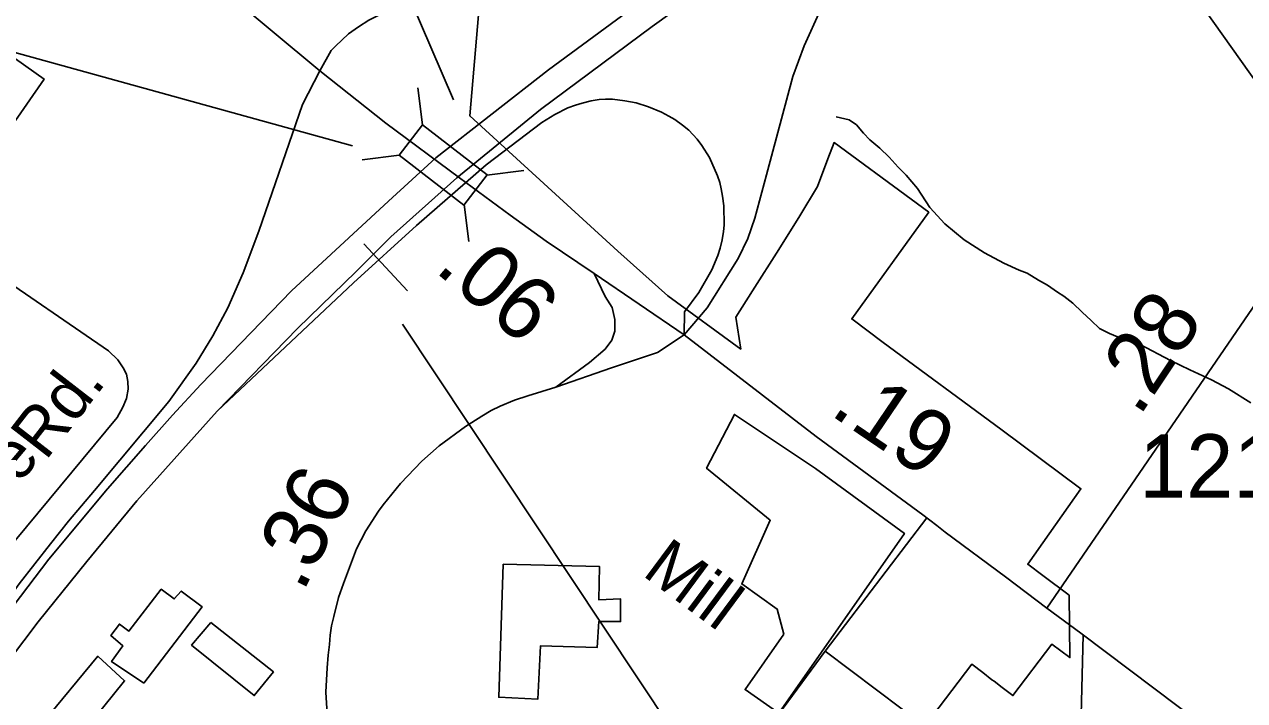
# Model space of a CAD drawing. Extents: x 2082433 to 2279600, y 546599 to 755198.
# Drawn here: x 2136223 to 2138630, y 591331 to 592665 of the extents above; entities that cross this region are included whole.
import ezdxf

# ---------------------------------------------------------------- set-up
doc = ezdxf.new("R2010")
doc.units = 0
for name, color, linetype in [('Exist Boundary Political City Limit New', 7, 'Continuous'), ('Exist Boundary Political City Limit New Hole', 7, 'Continuous'), ('Exist Cultural Manufacturing Building Footprint', 7, 'Continuous'), ('Exist Hydrographic Misc Water Feature', 7, 'Continuous'), ('Exist Road Non-System Type 51', 7, 'Continuous'), ('Exist Road Non-System Type 51 Label', 7, 'Continuous'), ('Exist Road Primary Interstate Divided Center Attributed', 7, 'Continuous'), ('Exist Road Primary Interstate Mileage Hundredths English Label', 7, 'Continuous'), ('Exist Road Primary Interstate Ramp 1 Lane Attributed', 7, 'Continuous'), ('Exist Road Primary Interstate Structure Ovrhead Sign CELL', 7, 'Continuous'), ('Exist Road Primary NC Attributed', 7, 'Continuous'), ('Exist Road Primary NC Service Mileage Hundredths English Label', 7, 'Continuous'), ('Exist Road Primary NC Structure Standard Bridge CELL', 7, 'Continuous'), ('Exist Road Primary NC Structure Standard Bridge Number Label', 7, 'Continuous'), ('Exist Road Primary NC UnDivided 4 Lane Attributed', 7, 'Continuous'), ('Exist Road Secondary Mileage Hundredths English Label', 7, 'Continuous'), ('Exist Road Secondary Type 51 Attributed', 7, 'Continuous'), ('Exist Road Secondary Type 51 Number Label', 7, 'Continuous'), ('Map Preparation Boundary City Limit Buffer Line', 7, 'Continuous')]:
    doc.layers.add(name, color=color, linetype=linetype)

msp = doc.modelspace()

# ---------------------------------------------------------------- linework, layer by layer
at = {"layer": 'Exist Boundary Political City Limit New'}
for points in [[(2137916.5, 592038), (2137855, 592084.1), (2138006.8, 592294.8), (2137972, 592320.4), (2137820, 592432.1), (2137807.8, 592399.7), (2137787.5, 592345.5), (2137752.5, 592287.9), (2137710.8, 592221.4), (2137658.8, 592139.4), (2137626, 592087.9), (2137635.8, 592024.7), (2137492.2, 592129.8), (2137393.2, 592217.9), (2137101.2, 592484.8), (2137137.5, 592906.7)], [(2138000.2, 591282.9), (2138091.5, 591403.2), (2138113.2, 591386.6), (2138131.5, 591372.6), (2138135.5, 591369.6), (2138151.8, 591357.2), (2138172.8, 591341.2), (2138249.5, 591442.6), (2138285.2, 591416.1), (2138283.8, 591539.1), (2138231.8, 591578.1), (2138202, 591600.4), (2138244.2, 591660.2), (2138307, 591749.3), (2138148.8, 591867), (2137916.5, 592038)]]:
    msp.add_lwpolyline(points, dxfattribs=at)
at = {"layer": 'Exist Boundary Political City Limit New Hole'}
msp.add_lwpolyline([(2137783.2, 591789.5), (2137623.5, 591895.8), (2137568.4, 591789.8), (2137694.1, 591687.2), (2137637.9, 591561.5), (2137707.4, 591511.8), (2137720.6, 591462.2), (2137644.5, 591353), (2137710.7, 591306.7), (2137958.8, 591661.1)], close=True, dxfattribs=at)
at = {"layer": 'Exist Cultural Manufacturing Building Footprint'}
for points in [[(2137166.9, 591600.8), (2137357.4, 591595.6), (2137355.7, 591530.4), (2137398.6, 591532.1), (2137398.6, 591487.4), (2137355.7, 591487.4), (2137352.3, 591435.9), (2137240.7, 591439.3), (2137235.6, 591334.5), (2137158.3, 591338)], [(2136458.1, 591365.5), (2136573.1, 591516.6), (2136531.9, 591547.5), (2136518.1, 591532.1), (2136492.4, 591551), (2136428.9, 591468.5), (2136410, 591482.3), (2136392.9, 591459.9), (2136416.9, 591439.3), (2136394.6, 591408.4)], [(2136590.2, 591485.7), (2136713.8, 591387.8), (2136676, 591341.4), (2136552.5, 591441)], [(2136257.3, 591286.4), (2136367.1, 591418.7), (2136420.3, 591370.6), (2136319.1, 591245.2)]]:
    msp.add_lwpolyline(points, close=True, dxfattribs=at)
at = {"layer": 'Exist Hydrographic Misc Water Feature'}
msp.add_lwpolyline([(2137823.8, 592483), (2137849.6, 592477.1), (2137864.2, 592467.2), (2137878.1, 592450.9), (2137890.2, 592437.3), (2137910.1, 592421.3), (2137928.4, 592403.2), (2137946.2, 592383.4), (2137962.4, 592367.6), (2137984.4, 592341.5), (2138008.8, 592303.8), (2138038.7, 592272.1), (2138076.6, 592240), (2138117, 592214.4), (2138155, 592194.5), (2138184.9, 592180.6), (2138200.9, 592174.6), (2138223.2, 592160.6), (2138241.1, 592150.6), (2138261, 592137.1), (2138273.3, 592129.2), (2138291.3, 592115.1), (2138309.6, 592097.3), (2138327.4, 592081.2), (2138343.4, 592065.4), (2138363.5, 592055.5), (2138387.3, 592045.4), (2138423.6, 592033.8), (2138483.9, 592002), (2138521.6, 591984.1), (2138564.3, 591964.3), (2138598.3, 591946.6), (2138642, 591918.5)], dxfattribs=at)
at = {"layer": 'Exist Road Non-System Type 51'}
for p, q in [((2137802.5, 591428.9), (2138002.9, 591691.8)), ((2138311.7, 591460.9), (2138301.5, 591053.9)), ((2137802.5, 591428.9), (2138301.5, 591053.9))]:
    msp.add_line(p, q, dxfattribs=at)
for points in [[(2136263.3, 592985.9), (2136061.9, 592698.6), (2136261.4, 592557.4), (2136049.5, 592253), (2136146.6, 592186.7), (2136388.3, 592021.5), (2136406.7, 592003.6), (2136417.5, 591987.7), (2136423.9, 591975), (2136426.5, 591961), (2136427.1, 591945.7), (2136423.9, 591927.3), (2136416.9, 591910.1), (2136405.5, 591889.8), (2136091.8, 591512.5)], [(2137802.5, 591428.9), (2137691.7, 591279.1), (2137652.7, 591217), (2137635, 591179.8), (2137629.6, 591151.4), (2137624.3, 591022)]]:
    msp.add_lwpolyline(points, dxfattribs=at)
at = {"layer": 'Exist Road Primary Interstate Divided Center Attributed'}
for points in [[(2138258.4, 593312.4), (2137976.5, 593100.2), (2137876.5, 593029.2), (2137591.8, 592822.6), (2137256.3, 592575.9), (2137034, 592402.3)], [(2137075.5, 592362.5), (2137240.9, 592497.1), (2137461, 592661.1), (2137781.5, 592891.2), (2138021.9, 593062.9), (2138372.3, 593307.1)], [(2137034, 592402.3), (2136941.1, 592316.8), (2136749.5, 592139.6), (2136570.3, 591954.9), (2136514.6, 591894.6), (2136461.2, 591834.7)], [(2136058.4, 591226.9), (2136162.3, 591371.6), (2136249.7, 591486.6), (2136345.7, 591606), (2136444.5, 591725.4), (2136602.6, 591902.1), (2136761.2, 592065.1), (2136876.8, 592177.6), (2136945.6, 592246), (2137075.5, 592362.5)], [(2136461.2, 591834.7), (2136386.5, 591749.2), (2136270.5, 591610.4), (2136061, 591334.6), (2135983.6, 591220.5)]]:
    msp.add_lwpolyline(points, dxfattribs=at)
at = {"layer": 'Exist Road Primary Interstate Mileage Hundredths English Label'}
msp.add_line((2137069.1, 592516.1), (2136639.2, 593515.1), dxfattribs=at)
at = {"layer": 'Exist Road Primary Interstate Ramp 1 Lane Attributed'}
for points in [[(2136805.3, 592573.6), (2136827.7, 592613.5), (2136836, 592622), (2136862.1, 592646.4), (2136882, 592660.7), (2136901.8, 592673.4), (2136937.3, 592691.2), (2136999.6, 592711.8), (2137130.8, 592741.2), (2137246.6, 592765.5), (2137332.1, 592786.4), (2137438.9, 592816.2), (2137521.2, 592844.4), (2137576.6, 592866.2), (2137607.5, 592879.8), (2137664.3, 592909), (2137740.2, 592951.7), (2137902.7, 593068.7), (2138186.2, 593271.2), (2138445.5, 593443.1)], [(2137524.4, 592052.7), (2137569.7, 592106.1), (2137630.5, 592203.1), (2137649.8, 592242.6), (2137663.5, 592282.9), (2137686.9, 592368.4), (2137738.5, 592562.1), (2137760.7, 592622.6), (2137793, 592693.6), (2137834.9, 592779.1), (2137877.7, 592850.1), (2137942.6, 592936.4), (2138000.7, 593006.6), (2138076.5, 593080), (2138132.5, 593122), (2138276.1, 593226.9), (2138555.2, 593438.2)], [(2136805.3, 592573.6), (2136770.9, 592507.3), (2136685.2, 592257.6), (2136654.1, 592175.4), (2136623.6, 592106.3), (2136594.2, 592051.2), (2136561.4, 591997.2), (2136507.7, 591921.1), (2136360.9, 591746.1)], [(2137524.4, 592052.7), (2137524.8, 592098.2), (2137553, 592136.1), (2137578.9, 592180.9), (2137590.8, 592209.2), (2137595.3, 592223.8), (2137599.3, 592240.1), (2137601.9, 592256.5), (2137602.9, 592269), (2137602.2, 592307.5), (2137599.8, 592326.2), (2137597.4, 592340.8), (2137594.6, 592353.2), (2137590.3, 592366.6), (2137573.9, 592402.4), (2137559, 592426.6), (2137549.6, 592439), (2137533.3, 592456.8), (2137521, 592466.6), (2137505.5, 592477.4), (2137494.2, 592484.3), (2137479.7, 592491.9), (2137453.8, 592502.4), (2137429.4, 592510.3), (2137407.3, 592514.3), (2137382.9, 592517.7), (2137369.1, 592517.8), (2137356.6, 592516.9), (2137340.4, 592514.4), (2137323.2, 592509.6), (2137309.5, 592505.7), (2137294.8, 592500.3), (2137269, 592487.6), (2137243.3, 592472), (2137133.8, 592388.4)], [(2137133.8, 592388.4), (2136995.8, 592268.2), (2136871.7, 592155.6), (2136602.6, 591902.1)], [(2137270.8, 591949.7), (2137337.7, 591998.1), (2137368.4, 592024.8), (2137381.3, 592042.5), (2137387.7, 592060.3), (2137387.7, 592082.8), (2137382.1, 592107), (2137368.4, 592128.8), (2137346.9, 592174)], [(2136360.9, 591746.1), (2136309.4, 591685), (2136273.8, 591640.5), (2136212.1, 591561.6), (2136137.6, 591457.9), (2136109, 591414.6), (2136061, 591334.6)]]:
    msp.add_lwpolyline(points, dxfattribs=at)
at = {"layer": 'Exist Road Primary Interstate Structure Ovrhead Sign CELL'}
for p, q in [((2136891.9, 592232.1), (2136978.2, 592139.7)), ((2136968.7, 592074.1), (2138321.2, 590039.2))]:
    msp.add_line(p, q, dxfattribs=at)
at = {"layer": 'Exist Road Primary NC Attributed'}
for points in [[(2137189.3, 591923.9), (2137215.7, 591932.8), (2137270.8, 591949.7), (2137381.1, 591987.8), (2137471.4, 592017.9), (2137524.4, 592052.7)], [(2136824.6, 591231.6), (2136817, 591347.8), (2136820, 591396.2), (2136822.1, 591421.2), (2136824.3, 591442.3), (2136825.6, 591460.3), (2136828.7, 591478.6), (2136832.9, 591497), (2136842.3, 591534.8), (2136852.2, 591562.5), (2136877.9, 591630.6), (2136896.2, 591666), (2136921, 591704.9), (2136930.3, 591717.8), (2136964.7, 591759.8), (2137006.6, 591803.6), (2137041, 591834), (2137093, 591871.8), (2137125.3, 591892.2), (2137143.7, 591903.6), (2137160.9, 591912.2), (2137189.3, 591923.9)], [(2139675.8, 590435.7), (2139656.9, 590450.2), (2139473.4, 590586.3), (2139280.9, 590731.3), (2139159, 590823), (2139059.1, 590898.7), (2138932.6, 590993.9), (2138800.8, 591091.9), (2138655.8, 591200.9), (2138499.1, 591320), (2138307.1, 591464.2), (2138240, 591513.9)]]:
    msp.add_lwpolyline(points, dxfattribs=at)
at = {"layer": 'Exist Road Primary NC Structure Standard Bridge CELL'}
for p, q in [((2136998.7, 592539.8), (2137008, 592466.8)), ((2136889, 592398), (2136961.9, 592407.3)), ((2137135.2, 592368), (2137208.2, 592377.3)), ((2137090.2, 592309.8), (2137099.5, 592236.8))]:
    msp.add_line(p, q, dxfattribs=at)
msp.add_lwpolyline([(2137008, 592466.8), (2137135.4, 592368.2), (2137089.4, 592308.7), (2136961.9, 592407.3)], close=True, dxfattribs=at)
at = {"layer": 'Exist Road Primary NC Structure Standard Bridge Number Label'}
msp.add_line((2136869.8, 592425.8), (2136096, 592639.7), dxfattribs=at)
at = {"layer": 'Exist Road Primary NC UnDivided 4 Lane Attributed'}
for points in [[(2136805.3, 592573.6), (2136613.6, 592734.1)], [(2137080.7, 592362.4), (2136935.5, 592470.6), (2136805.3, 592573.6)], [(2137346.9, 592174), (2137251.7, 592237.7), (2137180.6, 592288.8), (2137080.7, 592362.4)], [(2137524.4, 592052.7), (2137346.9, 592174)], [(2138240, 591513.9), (2138158.1, 591575.5), (2138039.4, 591663.7), (2138022.5, 591677), (2137995.4, 591697.5), (2137784.9, 591852.2), (2137524.4, 592052.7)]]:
    msp.add_lwpolyline(points, dxfattribs=at)
at = {"layer": 'Exist Road Secondary Type 51 Attributed'}
for points in [[(2138280.9, 593080), (2138549.5, 592696.8), (2138804.8, 592337.8)], [(2138804.8, 592337.8), (2138240, 591513.9)]]:
    msp.add_lwpolyline(points, dxfattribs=at)
at = {"layer": 'Map Preparation Boundary City Limit Buffer Line'}
for points in [[(2137916.5, 592038), (2137855, 592084.1), (2138006.8, 592294.8), (2137972, 592320.4), (2137820, 592432.1), (2137807.8, 592399.7), (2137787.5, 592345.5), (2137752.5, 592287.9), (2137710.8, 592221.4), (2137658.8, 592139.4), (2137626, 592087.9), (2137635.8, 592024.7), (2137492.2, 592129.8), (2137393.2, 592217.9), (2137101.2, 592484.8), (2137137.5, 592906.7)], [(2138000.2, 591282.9), (2138091.5, 591403.2), (2138113.2, 591386.6), (2138131.5, 591372.6), (2138135.5, 591369.6), (2138151.8, 591357.2), (2138172.8, 591341.2), (2138249.5, 591442.6), (2138285.2, 591416.1), (2138283.8, 591539.1), (2138231.8, 591578.1), (2138202, 591600.4), (2138244.2, 591660.2), (2138307, 591749.3), (2138148.8, 591867), (2137916.5, 592038)]]:
    msp.add_lwpolyline(points, dxfattribs=at)

# ---------------------------------------------------------------- texts
at = {"layer": 'Exist Road Non-System Type 51 Label'}
for s, rotation, p in [('Rd.', 52.2558, (2136264.3, 591802.8)), ('Chicopee', 49.7134, (2135909.2, 591400.9)), ('Mill', 323.4283, (2137439.1, 591580))]:
    msp.add_text(s, height=95, rotation=rotation, dxfattribs=at).set_placement(p)
at = {"layer": 'Exist Road Primary NC Service Mileage Hundredths English Label'}
msp.add_text('.36', height=125, rotation=63.2045, dxfattribs=at).set_placement((2136771.6, 591542.8))
at = {"layer": 'Exist Road Secondary Mileage Hundredths English Label'}
for s, rotation, p in [('.06', 319.8295, (2137029.4, 592179.6)), ('.28', 56.331, (2138421.9, 591889.3)), ('.19', 325.8805, (2137809, 591897.2))]:
    msp.add_text(s, height=125, rotation=rotation, dxfattribs=at).set_placement(p)
at = {"layer": 'Exist Road Secondary Type 51 Number Label'}
msp.add_text('1211', height=125, dxfattribs=at).set_placement((2138421.8, 591731.8))

doc.saveas('drawing.dxf')
